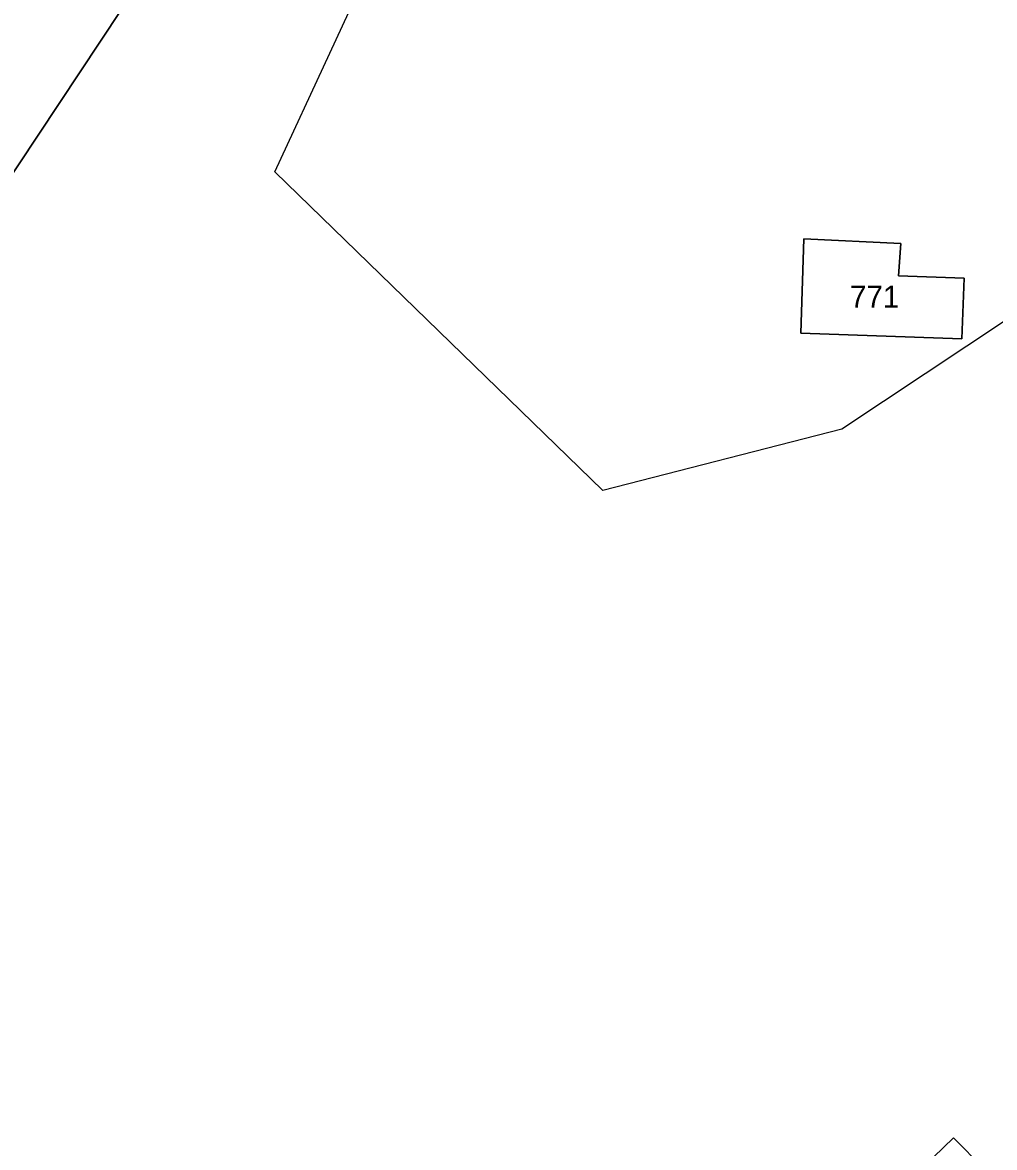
# Model space of a CAD drawing. Extents: x -598233 to -596890, y -1157848 to -1156431.
# Drawn here: x -597206.5 to -597131.7, y -1156990.7 to -1156904.1 of the extents above; entities that cross this region are included whole.
import ezdxf

# ---------------------------------------------------------------- set-up
doc = ezdxf.new("R2010")
doc.units = 0
for name, color, linetype in [('Level 1', 7, 'Continuous'), ('Level 4', 7, 'Continuous'), ('Level 60', 7, 'Continuous'), ('Vrstva 60', 7, 'Continuous')]:
    doc.layers.add(name, color=color, linetype=linetype)

msp = doc.modelspace()

# ---------------------------------------------------------------- linework, layer by layer
at = {"layer": 'Level 1'}
for points in [[(-597080.75, -1156903.68), (-597102.01, -1156917.6), (-597117.84, -1156918.4), (-597143.41, -1156935.39), (-597161.8, -1156940.1), (-597187.05, -1156915.58), (-597170.11, -1156879.03)], [(-597219.62, -1156898.49), (-597220.86, -1156899.52), (-597230.51, -1156907.53), (-597233.26, -1156910.66), (-597233.56, -1156914.09), (-597231.62, -1156919.8), (-597214.78, -1156927.07), (-597197.29, -1156900.71), (-597196.39, -1156899.47)], [(-597146.34, -1156920.73), (-597138.88, -1156921.1), (-597139.06, -1156923.59), (-597134.01, -1156923.77), (-597134.19, -1156928.42), (-597146.57, -1156927.99), (-597146.34, -1156920.73)], [(-597138.7, -1156993.67), (-597134.82, -1156989.91), (-597132.49, -1156992.27)]]:
    msp.add_lwpolyline(points, dxfattribs=at)
at = {"layer": 'Level 60'}
for points in [[(-597117.84, -1156918.4), (-597143.41, -1156935.39), (-597161.8, -1156940.1), (-597187.05, -1156915.58), (-597170.11, -1156879.03), (-597145.92, -1156860.66), (-597126.06, -1156836.22), (-597121.67, -1156828.56), (-597104.61, -1156798.72), (-597099.83, -1156794.63), (-597075.28, -1156795.94), (-597041.75, -1156810.91), (-597038.46, -1156815.6), (-597029.75, -1156830), (-597046, -1156855.77), (-597052.8, -1156866.54), (-597076.78, -1156901.12), (-597080.75, -1156903.68), (-597102.01, -1156917.6)], [(-597214.78, -1156927.07), (-597231.62, -1156919.8), (-597233.56, -1156914.09), (-597233.26, -1156910.66), (-597230.51, -1156907.53), (-597220.86, -1156899.52), (-597219.62, -1156898.49), (-597219.31, -1156901.23), (-597202.11, -1156894.95), (-597198.72, -1156900.03), (-597196.78, -1156898.84), (-597196.39, -1156899.47), (-597197.29, -1156900.71)], [(-597146.34, -1156920.73), (-597138.88, -1156921.1), (-597139.06, -1156923.59), (-597134.01, -1156923.77), (-597134.19, -1156928.42), (-597146.57, -1156927.99)], [(-597138.88, -1156921.1), (-597146.34, -1156920.73), (-597146.57, -1156927.99), (-597134.19, -1156928.42), (-597134.01, -1156923.77), (-597139.06, -1156923.59)], [(-597136.33, -1156996.05), (-597138.7, -1156993.67), (-597134.82, -1156989.91), (-597132.49, -1156992.27)]]:
    msp.add_lwpolyline(points, close=True, dxfattribs=at)
at = {"layer": 'Vrstva 60'}
for points in [[(-597080.75, -1156903.68), (-597102.01, -1156917.6), (-597117.84, -1156918.4), (-597143.41, -1156935.39), (-597161.8, -1156940.1), (-597187.05, -1156915.58), (-597170.11, -1156879.03)], [(-597197.29, -1156900.71), (-597214.78, -1156927.07), (-597231.62, -1156919.8), (-597233.56, -1156914.09), (-597233.26, -1156910.66), (-597230.51, -1156907.53), (-597220.86, -1156899.52)], [(-597138.7, -1156993.67), (-597134.82, -1156989.91), (-597132.49, -1156992.27)]]:
    msp.add_lwpolyline(points, dxfattribs=at)

# ---------------------------------------------------------------- texts
at = {"layer": 'Level 4'}
msp.add_text('771', height=1.7, dxfattribs=at).set_placement((-597142.786, -1156926.04))

doc.saveas('drawing.dxf')
